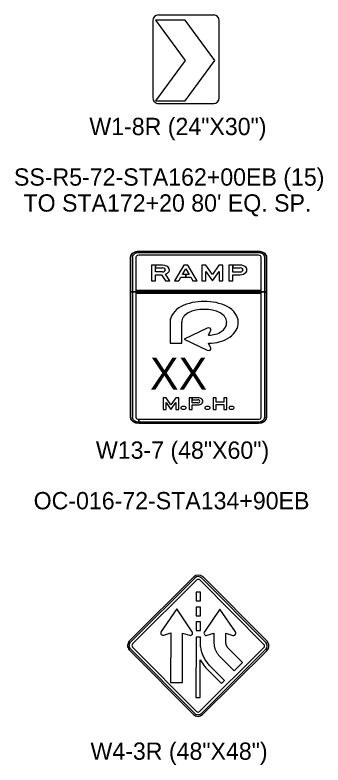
# Model space of a CAD drawing. Extents: x 658976 to 668726, y 639543 to 647196.
# Drawn here: x 665491.8 to 665603.1, y 643071.5 to 643342.6 of the extents above; entities that cross this region are included whole.
import ezdxf

# ---------------------------------------------------------------- set-up
doc = ezdxf.new("R2010")
doc.units = 0
for name, color, linetype in [('R_SIGN', 7, 'Continuous'), ('R_SIGN - I49', 7, 'Continuous'), ('R_SIGN_ANNOT_I49', 7, 'Continuous'), ('R_SIGN_ANNOT_RAMPS', 7, 'Continuous')]:
    doc.layers.add(name, color=color, linetype=linetype)

msp = doc.modelspace()

# ---------------------------------------------------------------- linework, layer by layer
at = {"layer": 'R_SIGN'}
for p, q in [((665563.64, 643342.55), (665543.65, 643342.55)), ((665563.64, 643342.55), (665543.65, 643342.55)), ((665541.65, 643340.56), (665541.65, 643312.57)), ((665541.65, 643340.56), (665541.65, 643312.57)), ((665565.64, 643312.57), (665565.64, 643340.56)), ((665565.64, 643312.57), (665565.64, 643340.56)), ((665543.65, 643310.57), (665563.64, 643310.57)), ((665543.65, 643310.57), (665563.64, 643310.57)), ((665533.45, 643254.98), (665533.45, 643242.48)), ((665533.45, 643254.98), (665533.45, 643197.14)), ((665533.58, 643254.98), (665533.58, 643197.14)), ((665533.58, 643254.98), (665533.58, 643254.98)), ((665534.23, 643254.98), (665534.23, 643197.14)), ((665535.51, 643254.98), (665535.51, 643197.14)), ((665579.76, 643257.12), (665536.54, 643257.12)), ((665579.76, 643257.12), (665536.54, 643257.12)), ((665536.54, 643257.03), (665536.54, 643257.03)), ((665579.76, 643257.03), (665536.54, 643257.03)), ((665579.76, 643256.58), (665536.54, 643256.58)), ((665579.76, 643255.69), (665536.54, 643255.69)), ((665579.76, 643257.03), (665579.76, 643257.03)), ((665580.79, 643197.14), (665580.79, 643254.98)), ((665582.07, 643197.14), (665582.07, 643254.98)), ((665582.72, 643254.98), (665582.72, 643254.98)), ((665582.72, 643197.14), (665582.72, 643254.98)), ((665582.84, 643242.48), (665582.84, 643254.98)), ((665582.84, 643197.14), (665582.84, 643254.98)), ((665545.09, 643249.67), (665542.59, 643249.67)), ((665573.17, 643249.66), (665570.49, 643249.66)), ((665570.49, 643248.66), (665573.16, 643248.66)), ((665582.84, 643242.48), (665533.45, 643242.48)), ((665533.45, 643242.48), (665533.45, 643197.14)), ((665533.45, 643242.48), (665582.84, 643242.48)), ((665580.79, 643242.93), (665535.51, 643242.93)), ((665535.51, 643242.93), (665535.51, 643242.03)), ((665580.79, 643242.93), (665535.51, 643242.93)), ((665535.51, 643242.93), (665535.51, 643242.03)), ((665580.79, 643242.93), (665535.51, 643242.93)), ((665535.51, 643242.93), (665535.51, 643242.03)), ((665535.51, 643242.03), (665580.79, 643242.03)), ((665535.51, 643242.03), (665580.79, 643242.03)), ((665535.51, 643242.03), (665580.79, 643242.03)), ((665580.79, 643242.03), (665580.79, 643242.93)), ((665580.79, 643242.03), (665580.79, 643242.93)), ((665580.79, 643242.03), (665580.79, 643242.93)), ((665582.84, 643197.14), (665582.84, 643242.48)), ((665557.85, 643202.36), (665555.85, 643202.36)), ((665555.85, 643201.61), (665557.85, 643201.61)), ((665533.58, 643197.14), (665533.58, 643197.14)), ((665536.54, 643195.53), (665536.54, 643196.42)), ((665536.54, 643195.08), (665536.54, 643195.09)), ((665536.54, 643195), (665536.54, 643195.08)), ((665536.54, 643195.08), (665579.76, 643195.08)), ((665536.54, 643195.08), (665536.54, 643195)), ((665536.54, 643195), (665579.76, 643195)), ((665536.54, 643195), (665579.76, 643195)), ((665536.55, 643196.42), (665579.76, 643196.42)), ((665536.55, 643196.42), (665536.55, 643195.53)), ((665536.55, 643195.53), (665579.76, 643195.53)), ((665579.76, 643195.09), (665579.76, 643195.08)), ((665582.72, 643197.14), (665582.72, 643197.14))]:
    msp.add_line(p, q, dxfattribs=at)
for points in [[(665553.32, 643326.12), (665542.65, 643311.57), (665553.32, 643311.57), (665563.99, 643326.12), (665553.32, 643340.67), (665542.65, 643340.67), (665553.32, 643326.12)], [(665553.32, 643326.12), (665542.65, 643311.57), (665553.32, 643311.57), (665563.99, 643326.12), (665553.32, 643340.67), (665542.65, 643340.67), (665553.32, 643326.12)], [(665553.32, 643326.12), (665542.65, 643311.57), (665553.32, 643311.57), (665563.99, 643326.12), (665553.32, 643340.67), (665542.65, 643340.67), (665553.32, 643326.12)], [(665545.13, 643252.16), (665541.17, 643252.16), (665541.17, 643246.45), (665542.59, 643246.45), (665542.59, 643248.67), (665544.78, 643248.67)], [(665545.09, 643249.67), (665542.59, 643249.67), (665542.59, 643252.16), (665541.17, 643252.16), (665541.17, 643246.45)], [(665545.09, 643249.67), (665542.59, 643249.67), (665542.59, 643252.16), (665541.17, 643252.16), (665541.17, 643246.45)], [(665545.13, 643252.16), (665542.59, 643252.16), (665542.59, 643251.16), (665545.09, 643251.16)], [(665545.13, 643252.16), (665542.59, 643252.16), (665542.59, 643251.16), (665545.09, 643251.16)], [(665573.16, 643252.16), (665569.08, 643252.16), (665569.08, 643246.45), (665570.49, 643246.45), (665570.49, 643248.66)], [(665570.49, 643252.16), (665569.08, 643252.16), (665569.08, 643246.45), (665570.49, 643246.45), (665570.49, 643248.66), (665573.16, 643248.66)], [(665570.49, 643252.16), (665569.08, 643252.16), (665569.08, 643246.45), (665570.49, 643246.45), (665570.49, 643248.66), (665573.16, 643248.66)], [(665573.16, 643252.16), (665570.49, 643252.16), (665570.49, 643251.16), (665573.17, 643251.16)], [(665573.17, 643249.66), (665570.49, 643249.66), (665570.49, 643252.16)], [(665573.16, 643252.16), (665570.49, 643252.16), (665570.49, 643251.16), (665573.17, 643251.16)], [(665573.17, 643249.66), (665570.49, 643249.66), (665570.49, 643252.16)], [(665542.59, 643249.67), (665542.59, 643251.16), (665545.09, 643251.16)], [(665570.49, 643249.66), (665570.49, 643251.16), (665573.17, 643251.16)], [(665541.17, 643246.45), (665542.59, 643246.45), (665542.59, 643248.67), (665544.78, 643248.67), (665546.18, 643246.45), (665547.74, 643246.45), (665546.22, 643248.85)], [(665541.17, 643246.45), (665542.59, 643246.45), (665542.59, 643248.67), (665544.78, 643248.67), (665546.18, 643246.45), (665547.74, 643246.45), (665546.22, 643248.85)], [(665544.78, 643248.67), (665546.18, 643246.45), (665547.74, 643246.45), (665546.22, 643248.85)], [(665547.88, 643231.49), (665547.88, 643223.89), (665552.05, 643223.89), (665552.05, 643231.49)], [(665547.88, 643231.49), (665547.88, 643223.89), (665552.05, 643223.89), (665552.05, 643231.49)], [(665547.88, 643231.49), (665547.88, 643223.89), (665552.05, 643223.89), (665552.05, 643231.49)], [(665561.28, 643229.37), (665552.96, 643225.38), (665561.28, 643221.4)], [(665561.28, 643229.37), (665552.96, 643225.38), (665561.28, 643221.4)], [(665561.28, 643229.37), (665552.96, 643225.38), (665561.28, 643221.4)], [(665561.78, 643226.86), (665562.63, 643228.68)], [(665561.78, 643226.86), (665562.63, 643228.68)], [(665561.78, 643226.86), (665562.63, 643228.68)], [(665562.63, 643222.09), (665561.78, 643223.91), (665561.78, 643223.91)], [(665562.63, 643222.09), (665561.78, 643223.91), (665561.78, 643223.91)], [(665562.63, 643222.09), (665561.78, 643223.91), (665561.78, 643223.91)], [(665557.85, 643204.23), (665554.78, 643204.23), (665554.78, 643199.95), (665555.85, 643199.95), (665555.85, 643201.61)], [(665555.85, 643204.23), (665554.78, 643204.23), (665554.78, 643199.95), (665555.85, 643199.95), (665555.85, 643201.61), (665557.85, 643201.61)], [(665555.85, 643204.23), (665554.78, 643204.23), (665554.78, 643199.95), (665555.85, 643199.95), (665555.85, 643201.61), (665557.85, 643201.61)], [(665557.85, 643204.23), (665555.85, 643204.23), (665555.85, 643203.48), (665557.85, 643203.48)], [(665557.85, 643202.36), (665555.85, 643202.36), (665555.85, 643204.23)], [(665557.85, 643204.23), (665555.85, 643204.23), (665555.85, 643203.48), (665557.85, 643203.48)], [(665557.85, 643202.36), (665555.85, 643202.36), (665555.85, 643204.23)], [(665555.85, 643202.36), (665555.85, 643203.48), (665557.85, 643203.48)]]:
    msp.add_lwpolyline(points, dxfattribs=at)
for points in [[(665555.34, 643247.8), (665556.14, 643246.45), (665557.67, 643246.45), (665554.31, 643252.16), (665552.81, 643252.16), (665549.44, 643246.45), (665550.98, 643246.45), (665551.78, 643247.8)], [(665551.78, 643247.8), (665553.56, 643247.8), (665553.56, 643248.8), (665552.36, 643248.8), (665553.56, 643250.83), (665554.76, 643248.8), (665553.56, 643248.8), (665553.56, 643247.8), (665555.34, 643247.8), (665556.14, 643246.45), (665557.67, 643246.45), (665554.31, 643252.16), (665552.81, 643252.16), (665549.44, 643246.45), (665550.98, 643246.45)], [(665551.78, 643247.8), (665553.56, 643247.8), (665553.56, 643248.8), (665552.36, 643248.8), (665553.56, 643250.83), (665554.76, 643248.8), (665553.56, 643248.8), (665553.56, 643247.8), (665555.34, 643247.8), (665556.14, 643246.45), (665557.67, 643246.45), (665554.31, 643252.16), (665552.81, 643252.16), (665549.44, 643246.45), (665550.98, 643246.45)], [(665560.8, 643249.89), (665563.17, 643246.45), (665565.54, 643249.89), (665565.54, 643246.45), (665566.96, 643246.45), (665566.96, 643252.16), (665565.53, 643252.16), (665563.17, 643248.74), (665560.81, 643252.16), (665559.38, 643252.16), (665559.38, 643246.45), (665560.8, 643246.45)], [(665560.8, 643249.89), (665563.17, 643246.45), (665565.54, 643249.89), (665565.54, 643246.45), (665566.96, 643246.45), (665566.96, 643252.16), (665565.53, 643252.16), (665563.17, 643248.74), (665560.81, 643252.16), (665559.38, 643252.16), (665559.38, 643246.45), (665560.8, 643246.45)], [(665560.8, 643249.89), (665563.17, 643246.45), (665565.54, 643249.89), (665565.54, 643246.45), (665566.96, 643246.45), (665566.96, 643252.16), (665565.53, 643252.16), (665563.17, 643248.74), (665560.81, 643252.16), (665559.38, 643252.16), (665559.38, 643246.45), (665560.8, 643246.45)], [(665553.56, 643250.83), (665554.76, 643248.8), (665552.36, 643248.8)], [(665546.39, 643202.53), (665548.17, 643199.95), (665549.95, 643202.53), (665549.95, 643199.95), (665551.02, 643199.95), (665551.02, 643204.23), (665549.94, 643204.23), (665548.17, 643201.67), (665546.4, 643204.23), (665545.33, 643204.23), (665545.33, 643199.95), (665546.39, 643199.95)], [(665546.39, 643202.53), (665548.17, 643199.95), (665549.95, 643202.53), (665549.95, 643199.95), (665551.02, 643199.95), (665551.02, 643204.23), (665549.94, 643204.23), (665548.17, 643201.67), (665546.4, 643204.23), (665545.33, 643204.23), (665545.33, 643199.95), (665546.39, 643199.95)], [(665546.39, 643202.53), (665548.17, 643199.95), (665549.95, 643202.53), (665549.95, 643199.95), (665551.02, 643199.95), (665551.02, 643204.23), (665549.94, 643204.23), (665548.17, 643201.67), (665546.4, 643204.23), (665545.33, 643204.23), (665545.33, 643199.95), (665546.39, 643199.95)], [(665567.34, 643202.56), (665564.54, 643202.56), (665564.54, 643204.23), (665563.47, 643204.23), (665563.47, 643199.95), (665564.54, 643199.95), (665564.54, 643201.81), (665567.34, 643201.81), (665567.34, 643199.95), (665568.4, 643199.95), (665568.4, 643204.23), (665567.34, 643204.23)], [(665567.34, 643202.56), (665564.54, 643202.56), (665564.54, 643204.23), (665563.47, 643204.23), (665563.47, 643199.95), (665564.54, 643199.95), (665564.54, 643201.81), (665567.34, 643201.81), (665567.34, 643199.95), (665568.4, 643199.95), (665568.4, 643204.23), (665567.34, 643204.23)], [(665567.34, 643202.56), (665564.54, 643202.56), (665564.54, 643204.23), (665563.47, 643204.23), (665563.47, 643199.95), (665564.54, 643199.95), (665564.54, 643201.81), (665567.34, 643201.81), (665567.34, 643199.95), (665568.4, 643199.95), (665568.4, 643204.23), (665567.34, 643204.23)]]:
    msp.add_lwpolyline(points, close=True, dxfattribs=at)
for centre, major_axis, ratio, start_param, end_param in [((665543.65, 643340.56), (0, 2), 0.999833, 0, 1.570796), ((665543.65, 643340.56), (0, 2), 0.999833, 0, 1.570796), ((665563.64, 643340.56), (0, 2), 0.999833, 4.712389, 6.283185), ((665563.64, 643340.56), (0, 2), 0.999833, 4.712389, 6.283185), ((665543.65, 643312.57), (0, 2), 0.999833, 1.570796, 3.141593), ((665543.65, 643312.57), (0, 2), 0.999833, 1.570796, 3.141593), ((665563.64, 643312.57), (0, 2), 0.999833, 3.141593, 4.712389), ((665563.64, 643312.57), (0, 2), 0.999833, 3.141593, 4.712389), ((665536.54, 643254.98), (3.09, 0), 0.693953, 1.570796, 3.141593), ((665536.54, 643254.98), (3.09, 0), 0.693953, 1.570796, 3.141593), ((665536.54, 643254.98), (2.96, 0), 0.693953, 1.570796, 3.141593), ((665536.54, 643254.98), (2.32, 0), 0.693953, 1.570796, 3.141593), ((665536.54, 643254.98), (1.03, 0), 0.693953, 1.570796, 3.141593), ((665579.76, 643254.98), (3.09, 0), 0.693953, 6.283185, 7.853982), ((665579.76, 643254.98), (3.09, 0), 0.693953, 6.283185, 7.853982), ((665579.76, 643254.98), (2.96, 0), 0.693953, 6.283185, 7.853982), ((665579.76, 643254.98), (2.32, 0), 0.693953, 6.283185, 7.853982), ((665579.76, 643254.98), (1.03, 0), 0.693953, 6.283185, 7.853982), ((665545.13, 643250.42), (2.48, 0), 0.704521, 5.166484, 7.853982), ((665545.13, 643250.42), (2.48, 0), 0.704521, 5.166484, 7.853982), ((665545.13, 643250.42), (2.48, 0), 0.704521, 5.166484, 7.853982), ((665573.16, 643250.42), (2.48, 0), 0.704521, 4.712389, 7.853982), ((665573.16, 643250.42), (2.48, 0), 0.704521, 4.712389, 7.853982), ((665573.16, 643250.42), (2.48, 0), 0.704521, 4.712389, 7.853982), ((665545.09, 643250.42), (1.06, 0), 0.704521, 4.712389, 7.853982), ((665545.09, 643250.42), (1.06, 0), 0.704521, 4.712389, 7.853982), ((665545.09, 643250.42), (1.06, 0), 0.704521, 4.712389, 7.853982), ((665573.17, 643250.42), (1.06, 0), 0.704521, 4.712389, 7.853982), ((665573.17, 643250.42), (1.06, 0), 0.704521, 4.712389, 7.853982), ((665573.17, 643250.42), (1.06, 0), 0.704521, 4.712389, 7.853982), ((665560.18, 643229.16), (14.26, 0), 0.693716, 0.952259, 2.189333), ((665560.18, 643229.16), (14.26, 0), 0.693716, 0.952259, 2.189333), ((665560.18, 643229.16), (14.26, 0), 0.693716, 0.952259, 2.189333), ((665558.37, 643231.49), (10.49, 0), 0.693716, 2.233975, 3.141593), ((665558.37, 643231.49), (10.49, 0), 0.693716, 2.233975, 3.141593), ((665558.37, 643231.49), (10.49, 0), 0.693716, 2.233975, 3.141593), ((665560.18, 643229.16), (10.09, 0), 0.693716, 0.961865, 2.179728), ((665560.18, 643229.16), (10.09, 0), 0.693716, 0.961865, 2.179728), ((665560.18, 643229.16), (10.09, 0), 0.693716, 0.961865, 2.179728), ((665561.99, 643231.49), (10.49, 0), 0.693716, 0, 0.907617), ((665561.99, 643231.49), (10.49, 0), 0.693716, 0, 0.907617), ((665561.99, 643231.49), (10.49, 0), 0.693716, 0, 0.907617), ((665558.37, 643231.49), (6.32, 0), 0.693716, 2.248123, 3.141593), ((665558.37, 643231.49), (6.32, 0), 0.693716, 2.248123, 3.141593), ((665558.37, 643231.49), (6.32, 0), 0.693716, 2.248123, 3.141593), ((665561.99, 643231.49), (6.32, 0), 0.693716, 6.275722, 7.176655), ((665561.99, 643231.49), (6.32, 0), 0.693716, 6.275722, 7.176655), ((665561.99, 643231.49), (6.32, 0), 0.693716, 6.275722, 7.176655), ((665561.8, 643231.32), (10.68, 0), 0.693716, 4.710574, 6.305861), ((665561.8, 643231.32), (10.68, 0), 0.693716, 4.710574, 6.305861), ((665561.8, 643231.32), (10.68, 0), 0.693716, 4.710574, 6.305861), ((665561.97, 643231.25), (6.34, 0), 0.693716, 4.682511, 6.32898), ((665561.97, 643231.25), (6.34, 0), 0.693716, 4.682511, 6.32898), ((665561.97, 643231.25), (6.34, 0), 0.693716, 4.682511, 6.32898), ((665561.78, 643228.87), (0.883, 0), 0.693716, 5.97377, 8.458539), ((665561.78, 643228.87), (0.883, 0), 0.693716, 5.97377, 8.458539), ((665561.78, 643228.87), (0.883, 0), 0.693716, 5.97377, 8.458539), ((665561.78, 643221.9), (0.883, 0), 0.693716, 4.107831, 6.5926), ((665561.78, 643221.9), (0.883, 0), 0.693716, 4.107831, 6.5926), ((665561.78, 643221.9), (0.883, 0), 0.693716, 4.107831, 6.5926), ((665557.85, 643202.92), (1.86, 0), 0.704521, 4.712389, 7.853982), ((665557.85, 643202.92), (1.86, 0), 0.704521, 4.712389, 7.853982), ((665557.85, 643202.92), (1.86, 0), 0.704521, 4.712389, 7.853982), ((665557.85, 643202.92), (0.798, 0), 0.704521, 4.712389, 7.853982), ((665557.85, 643202.92), (0.798, 0), 0.704521, 4.712389, 7.853982), ((665557.85, 643202.92), (0.798, 0), 0.704521, 4.712389, 7.853982), ((665536.54, 643197.14), (3.09, 0), 0.693953, 3.141593, 4.712389), ((665536.54, 643197.14), (3.09, 0), 0.693953, 3.141593, 4.712389), ((665536.54, 643197.14), (2.96, 0), 0.693953, 3.141593, 4.712389), ((665536.54, 643197.14), (2.32, 0), 0.693953, 3.141593, 4.712389), ((665536.54, 643197.14), (1.03, 0), 0.693953, 3.141593, 4.712389), ((665579.76, 643197.14), (3.09, 0), 0.693953, 4.712389, 6.283185), ((665579.76, 643197.14), (2.32, 0), 0.693953, 4.712389, 6.283185), ((665579.76, 643197.14), (1.03, 0), 0.693953, 4.712389, 6.283185), ((665579.76, 643197.14), (3.09, 0), 0.693953, 4.712389, 6.283185), ((665579.76, 643197.14), (2.96, 0), 0.693953, 4.712389, 6.283185)]:
    msp.add_ellipse(centre, major_axis=major_axis, ratio=ratio, start_param=start_param, end_param=end_param, dxfattribs=at)
for centre in [(665552.7, 643200.56), (665552.7, 643200.56), (665552.7, 643200.56), (665561.39, 643200.56), (665561.39, 643200.56), (665561.39, 643200.56), (665570.09, 643200.56), (665570.09, 643200.56), (665570.09, 643200.56)]:
    msp.add_ellipse(centre, major_axis=(0.882, 0), ratio=0.693953, dxfattribs=at)
at = {"layer": 'R_SIGN - I49'}
for p, q in [((665556.45, 643139.45), (665533.18, 643116.32)), ((665533.18, 643116.32), (665556.45, 643139.45)), ((665556.86, 643139.04), (665533.59, 643115.9)), ((665534.28, 643115.21), (665557.55, 643138.35)), ((665556.86, 643139.04), (665556.86, 643139.04)), ((665558.65, 643138.34), (665581.79, 643115.07)), ((665582.48, 643115.76), (665559.34, 643139.03)), ((665582.9, 643116.18), (665559.76, 643139.45)), ((665559.76, 643139.45), (665582.9, 643116.18)), ((665550.26, 643127.89), (665544.62, 643119.69)), ((665555.85, 643119.66), (665550.26, 643127.89)), ((665565.88, 643127.85), (665560.25, 643119.64)), ((665571.47, 643119.61), (665565.88, 643127.85)), ((665544.62, 643119.69), (665544.58, 643119.62)), ((665545.59, 643118.39), (665548.09, 643119.2)), ((665548.09, 643119.2), (665548.03, 643101.34)), ((665552.33, 643101.33), (665552.38, 643119.18)), ((665552.38, 643119.18), (665554.87, 643118.36)), ((665560.25, 643119.64), (665560.2, 643119.57)), ((665561.22, 643118.34), (665563.71, 643119.15)), ((665563.71, 643119.15), (665563.7, 643115.97)), ((665568, 643116.04), (665568.01, 643119.14)), ((665568.01, 643119.14), (665570.49, 643118.31)), ((665558.81, 643115.88), (665558.81, 643117.71)), ((665557.41, 643090.84), (665534.28, 643114.11)), ((665581.78, 643113.97), (665558.52, 643090.83)), ((665582.48, 643115.76), (665582.48, 643115.76)), ((665533.17, 643113), (665556.3, 643089.74)), ((665556.3, 643089.74), (665533.17, 643113)), ((665533.58, 643113.42), (665556.72, 643090.15)), ((665533.58, 643113.42), (665533.58, 643113.42)), ((665559.2, 643090.14), (665582.47, 643113.28)), ((665559.62, 643089.73), (665582.89, 643112.86)), ((665582.89, 643112.86), (665559.62, 643089.73)), ((665574.05, 643108.48), (665568.99, 643113.57)), ((665558.75, 643095.87), (665558.79, 643109.49)), ((665558.79, 643109.49), (665559, 643109.12)), ((665565.9, 643110.58), (665571.01, 643105.45)), ((665571.01, 643105.45), (665574.05, 643108.48)), ((665561.28, 643106.08), (665566.41, 643100.92)), ((665567.52, 643102.02), (665562.38, 643107.18)), ((665548.03, 643101.34), (665552.33, 643101.33)), ((665566.41, 643100.92), (665567.52, 643102.02)), ((665557.19, 643095.87), (665558.75, 643095.87)), ((665559.2, 643090.14), (665559.2, 643090.14))]:
    msp.add_line(p, q, dxfattribs=at)
for points in [[(665557.29, 643130.81), (665558.85, 643130.81), (665558.86, 643133.93), (665557.3, 643133.93), (665557.29, 643130.81)], [(665557.27, 643125.34), (665558.83, 643125.33), (665558.84, 643128.46), (665557.28, 643128.46), (665557.27, 643125.34)], [(665557.26, 643120.05), (665558.82, 643120.05), (665558.83, 643123.17), (665557.27, 643123.18), (665557.26, 643120.05)]]:
    msp.add_lwpolyline(points, close=True, dxfattribs=at)
for points in [[(665558.81, 643117.71), (665557.25, 643117.72), (665557.19, 643095.87)], [(665562.38, 643107.18), (665562.1, 643107.47), (665561.84, 643107.77), (665561.58, 643108.08), (665561.33, 643108.39), (665561.09, 643108.72), (665560.86, 643109.05), (665560.64, 643109.39), (665560.44, 643109.73), (665560.24, 643110.09), (665560.06, 643110.44), (665559.89, 643110.8), (665559.73, 643111.17), (665559.59, 643111.55), (665559.45, 643111.93), (665559.33, 643112.31), (665559.22, 643112.7), (665559.12, 643113.09), (665559.04, 643113.48), (665558.97, 643113.88), (665558.91, 643114.28), (665558.87, 643114.68), (665558.84, 643115.08), (665558.81, 643115.48), (665558.81, 643115.88)], [(665563.7, 643115.97), (665563.71, 643115.66), (665563.72, 643115.39), (665563.74, 643115.13), (665563.76, 643114.92), (665563.8, 643114.67), (665563.85, 643114.4), (665563.89, 643114.2), (665563.95, 643113.95), (665564.02, 643113.71), (665564.09, 643113.51), (665564.17, 643113.27), (665564.26, 643113.03), (665564.36, 643112.81), (665564.46, 643112.6), (665564.55, 643112.41), (665564.7, 643112.15), (665564.82, 643111.95), (665564.95, 643111.75), (665565.08, 643111.56), (665565.22, 643111.37), (665565.38, 643111.16), (665565.54, 643110.98), (665565.7, 643110.8), (665565.9, 643110.58)], [(665568.99, 643113.57), (665568.84, 643113.72), (665568.78, 643113.79), (665568.72, 643113.86), (665568.63, 643113.98), (665568.58, 643114.05), (665568.53, 643114.12), (665568.48, 643114.2), (665568.44, 643114.27), (665568.34, 643114.45), (665568.31, 643114.49), (665568.28, 643114.57), (665568.24, 643114.65), (665568.2, 643114.77), (665568.15, 643114.89), (665568.14, 643114.93), (665568.11, 643115.05), (665568.08, 643115.17), (665568.07, 643115.21), (665568.05, 643115.35), (665568.02, 643115.49), (665568.02, 643115.53), (665568.01, 643115.66), (665568, 643115.81), (665568, 643116.04)], [(665559, 643109.12), (665559.2, 643108.75), (665559.42, 643108.39), (665559.66, 643108.04), (665559.91, 643107.69), (665560.16, 643107.35), (665560.43, 643107.03), (665560.7, 643106.7), (665560.99, 643106.39), (665561.28, 643106.08)]]:
    msp.add_lwpolyline(points, dxfattribs=at)
for centre, radius, start, end in [((665558.1, 643137.79), 2.34, 44.8353, 134.8351), ((665558.1, 643137.79), 2.34, 44.8354, 134.8353), ((665558.1, 643137.79), 1.76, 44.8353, 134.8351), ((665558.1, 643137.79), 0.781, 44.8353, 134.8351), ((665545.33, 643119.2), 0.859, 151.2933, 287.8108), ((665555.14, 643119.18), 0.862, 251.9975, 359.9016), ((665555.16, 643119.18), 0.842, 359.9032, 34.5414), ((665560.96, 643119.16), 0.859, 151.2933, 287.8108), ((665570.76, 643119.13), 0.862, 251.9975, 359.9016), ((665570.78, 643119.13), 0.842, 359.9032, 34.5414), ((665534.83, 643114.66), 2.34, 134.8351, 224.8353), ((665534.83, 643114.66), 2.34, 134.8353, 224.8353), ((665534.83, 643114.66), 1.76, 134.8351, 224.8353), ((665534.83, 643114.66), 0.781, 134.8351, 224.8353), ((665581.23, 643114.52), 0.781, 314.8355, 44.8351), ((665581.23, 643114.52), 1.76, 314.8355, 44.8351), ((665581.23, 643114.52), 2.34, 314.8355, 44.8351), ((665581.23, 643114.52), 2.34, 314.8353, 44.8354), ((665557.96, 643091.39), 2.34, 224.8353, 314.8355), ((665557.96, 643091.39), 2.34, 224.8353, 314.8353), ((665557.96, 643091.39), 1.76, 224.8353, 314.8355), ((665557.96, 643091.39), 0.781, 224.8353, 314.8355)]:
    msp.add_arc(centre, radius, start, end, dxfattribs=at)

# ---------------------------------------------------------------- texts
at = {"layer": 'R_SIGN'}
msp.add_text('XX', height=11.569, rotation=360, dxfattribs=at).set_placement((665540.61, 643207.14))
at = {"layer": 'R_SIGN_ANNOT_I49'}
msp.add_text('W4-3R (48"X48")', height=6.25, dxfattribs=at).set_placement((665519.11, 643073.35))
at = {"layer": 'R_SIGN_ANNOT_RAMPS'}
for s, p in [('W1-8R (24"X30")', (665518.7, 643299.14)), ('SS-R5-72-STA162+00EB (15)', (665491.45, 643280.87)), ("TO STA172+20 80' EQ. SP.", (665494.89, 643271.49)), ('W13-7 (48"X60")', (665521.06, 643182.16)), ('OC-016-72-STA134+90EB', (665498.56, 643163.89))]:
    msp.add_text(s, height=6.25, rotation=360, dxfattribs=at).set_placement(p)

doc.saveas('drawing.dxf')
